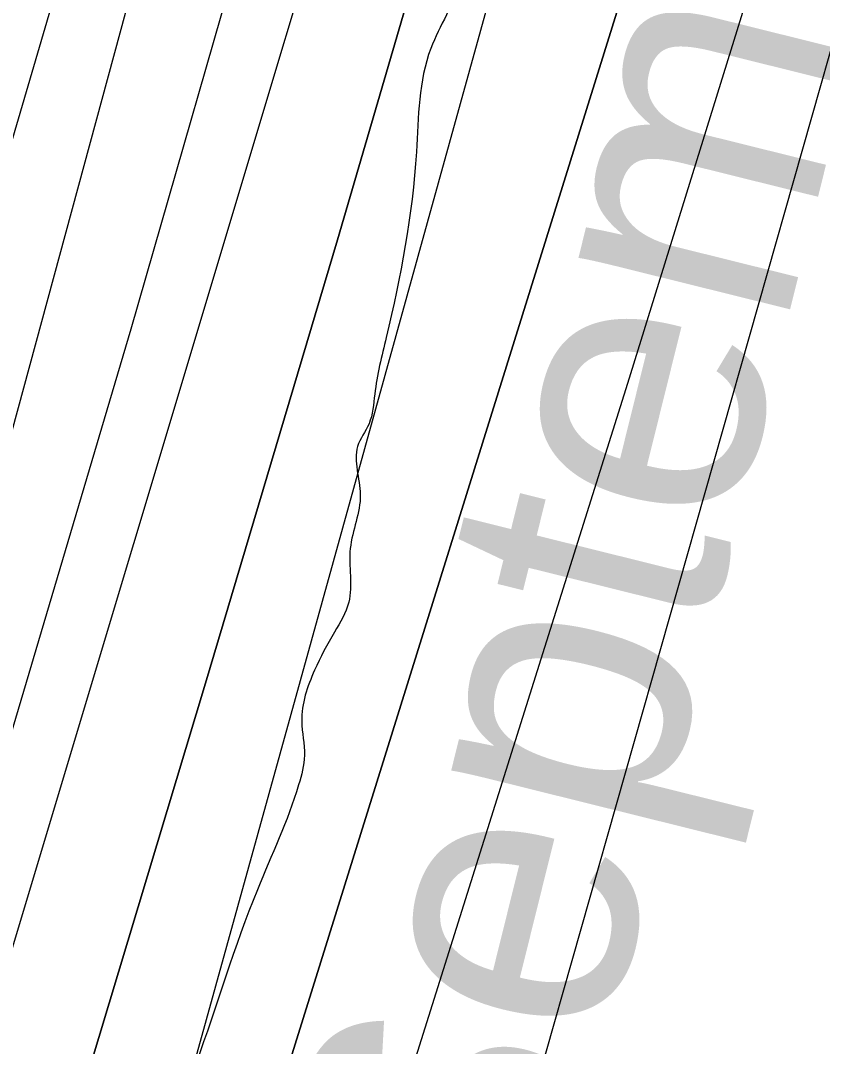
# Model space of a CAD drawing. Extents: x 3297716 to 3335574, y 688621 to 713991.
# Drawn here: x 3321452.1 to 3321686.8, y 698456.2 to 698756.3 of the extents above; entities that cross this region are included whole.
import ezdxf

# ---------------------------------------------------------------- set-up
doc = ezdxf.new("R2010")
doc.units = 0
for name, color, linetype in [('V-RIVR-EDGE', 7, 'Continuous'), ('V-RIVR-IDEN', 7, 'Continuous'), ('V-TOPO-DPTH', 7, 'Continuous'), ('V-TOPO-MINR', 7, 'Continuous'), ('V-TOPO-WATR', 7, 'Continuous')]:
    doc.layers.add(name, color=color, linetype=linetype)

msp = doc.modelspace()

# ---------------------------------------------------------------- linework, layer by layer
at = {"layer": 'V-RIVR-EDGE'}
msp.add_spline([(3321618.45, 701061.3), (3321639.17, 701040.92), (3321661.92, 701020.55), (3321674.32, 701007.67), (3321694.16, 700986.07), (3321717.72, 700957.41), (3321720.61, 700953.26), (3321724.75, 700950.76), (3321726.82, 700949.51), (3321730.12, 700946.19), (3321742.93, 700927.09), (3321753.65, 700905.93), (3321756.11, 700893.9), (3321759.81, 700884.36), (3321768.06, 700867.34), (3321776.73, 700853.23), (3321786.64, 700837.46), (3321794.49, 700827.9), (3321804.41, 700817.1), (3321812.69, 700810.04), (3321821.8, 700809.18), (3321830.09, 700806.68), (3321833.39, 700803.77), (3321835.87, 700798.79), (3321840.83, 700792.97), (3321849.52, 700787.56), (3321852, 700783.83), (3321866.46, 700765.14), (3321875.54, 700751.02), (3321880.08, 700741.06), (3321885.01, 700725.72), (3321889.55, 700717), (3321895.75, 700710.35), (3321901.94, 700699.15), (3321908.12, 700684.63), (3321912.22, 700664.31), (3321919.16, 700623.67), (3321922, 700598.79), (3321922.33, 700564.8), (3321921.8, 700517.55), (3321919.28, 700502.22), (3321912.99, 700476.13), (3321905.84, 700433.04), (3321899.49, 700379.59), (3321893.61, 700348.1), (3321887.31, 700316.2), (3321880.2, 700288.86), (3321874.74, 700259.03), (3321869.25, 700218.84), (3321863.73, 700164.56), (3321860.77, 700141.35), (3321859.51, 700133.9), (3321857.38, 700109.86), (3321857.72, 700080.85), (3321854.3, 700038.58), (3321847.95, 699987.61), (3321847.83, 699937.46), (3321848.6, 699913.83), (3321849.33, 699873.21), (3321853.78, 699830.51), (3321854.96, 699803.15), (3321853.26, 699786.99), (3321851.54, 699762.54), (3321847.36, 699747.63), (3321844.45, 699743.9), (3321843.17, 699728.57), (3321839.41, 699718.22), (3321831.1, 699708.71), (3321827.36, 699705.81), (3321826.94, 699701.67), (3321826.9, 699687.16), (3321823.15, 699678.88), (3321813.6, 699670.62), (3321798.66, 699664.44), (3321785.76, 699644.16), (3321779.93, 699632.57), (3321773.21, 699598.6), (3321768.1, 699540.58), (3321765.15, 699519.86), (3321762.59, 699492.93), (3321757.53, 699458.54), (3321751.27, 699439.49), (3321741.26, 699415.47), (3321732.08, 699391.04), (3321722.08, 699368.27), (3321716.24, 699354.61), (3321712.46, 699334.72), (3321711.17, 699313.17), (3321708.16, 699269.24), (3321710.2, 699258.88), (3321713.08, 699250.99), (3321718.86, 699240.62), (3321727.54, 699231.89), (3321733.75, 699226.9), (3321735.8, 699219.85), (3321729.5, 699186.29), (3321720.32, 699159.37), (3321709.07, 699134.53), (3321700.31, 699115.49), (3321685.36, 699100.6), (3321679.12, 699094.4), (3321674.96, 699087.37), (3321674.54, 699083.64), (3321670.34, 699063.75), (3321660.32, 699031.86), (3321651.17, 699018.62), (3321638.28, 699002.49), (3321632.02, 698987.58), (3321625.76, 698968.12), (3321619.46, 698936.22), (3321615.66, 698908.04), (3321607.29, 698875.32), (3321593.49, 698825.61), (3321583.49, 698805.33), (3321580.14, 698792.07), (3321580.11, 698777.57), (3321580.08, 698768.03), (3321572.16, 698748.16), (3321567.94, 698717.91), (3321559.1, 698663.64), (3321555.74, 698647.06), (3321554.07, 698638.36), (3321550.73, 698631.74), (3321551.53, 698617.65), (3321548.59, 698601.9), (3321548.13, 698586.15), (3321543.97, 698577.46), (3321538.14, 698566.28), (3321534.37, 698551.37), (3321535.17, 698541.42), (3321533.49, 698532.72), (3321521.4, 698502.08), (3321503.45, 698451.14), (3321490.53, 698421.75), (3321481.38, 698409.33), (3321476.81, 698403.96), (3321474.3, 698395.26), (3321466.79, 698374.55), (3321458.45, 698355.09), (3321454.28, 698343.91), (3321453.02, 698339.36), (3321455.92, 698336.45), (3321456.74, 698333.13), (3321454.65, 698329.4), (3321448.83, 698321.96), (3321440.11, 698313.69), (3321430.98, 698308.32), (3321420.6, 698301.3), (3321418.1, 698296.34), (3321412.68, 698284.33), (3321407.28, 698277.71), (3321395.61, 698252.46), (3321375.16, 698198.21), (3321359.31, 698158.46), (3321345.97, 698126.16), (3321337.19, 698093.85), (3321334.25, 698078.94), (3321334.23, 698070.24), (3321336.69, 698059.45), (3321328.74, 698032.12), (3321314.56, 697996.09), (3321306.62, 697968.76), (3321301.21, 697958.41), (3321293.31, 697951.38), (3321284.15, 697933.99), (3321274.57, 697915.37), (3321271.23, 697904.6), (3321272.45, 697893.82), (3321272.42, 697881.8), (3321266.57, 697862.33), (3321256.95, 697828.37), (3321254.44, 697817.6), (3321249.85, 697808.08), (3321241.51, 697787.79), (3321233.61, 697774.54), (3321226.53, 697762.13), (3321220.27, 697745.56), (3321216.1, 697733.97), (3321215.67, 697727.34), (3321217.73, 697725.67), (3321219.8, 697723.6), (3321219.37, 697718.62), (3321208.12, 697691.71), (3321197.7, 697668.11), (3321194.79, 697666.04), (3321191.06, 697666.05), (3321191.45, 697656.52), (3321188.95, 697651.55), (3321185.63, 697649.07), (3321180.24, 697647.84), (3321181.04, 697635.82), (3321179.37, 697630.85), (3321174.8, 697625.89), (3321172.29, 697619.26), (3321170.2, 697612.22), (3321164.33, 697585.71), (3321162.65, 697577.01), (3321158.92, 697575.78), (3321154.35, 697570.81), (3321148.51, 697557.56), (3321144.77, 697550.53), (3321143.91, 697539.34), (3321140.58, 697535.62), (3321134.77, 697529.41), (3321132.68, 697525.27), (3321128.5, 697509.53), (3321122.64, 697486.75), (3321103.06, 697447.42), (3321100.98, 697441.63), (3321100.95, 697432.92), (3321091.79, 697415.12), (3321084.3, 697404.36), (3321071.4, 697382.01), (3321064.34, 697376.64), (3321056.87, 697372.93), (3321048.14, 697363.42), (3321041.07, 697351), (3321031.9, 697332.37), (3321023.56, 697312.08), (3321015.63, 697288.06), (3321006.43, 697254.51), (3320994.76, 697229.67), (3320983.51, 697207.32), (3320979.36, 697203.6), (3320975.6, 697193.66), (3320968.09, 697172.54), (3320962.64, 697145.61), (3320955.95, 697122.42), (3320943.84, 697086.8), (3320940.48, 697069.4), (3320936.31, 697061.12), (3320926.34, 697048.71), (3320920.93, 697043.34), (3320909.64, 697002.33), (3320899.61, 696969.2), (3320887.51, 696935.24), (3320880.84, 696920.33), (3320879.58, 696912.46), (3320883.28, 696900.43), (3320882.85, 696894.63), (3320876.18, 696878.07), (3320871.56, 696854.04), (3320866.95, 696835.81), (3320859.86, 696815.94), (3320857.35, 696806.82), (3320853.17, 696794.4), (3320849.83, 696784.46), (3320847.3, 696766.64), (3320843.13, 696755.46), (3320836.06, 696746.78), (3320830.23, 696736.43), (3320825.62, 696714.06), (3320819.78, 696699.98), (3320814.39, 696700.82), (3320813.53, 696688.39), (3320798.51, 696648.22), (3320788.51, 696625.45), (3320782.7, 696621.73), (3320776.44, 696606.83), (3320773.11, 696599.38), (3320766.05, 696592.76), (3320752.32, 696573.31), (3320739.41, 696550.14), (3320720.25, 696512.05), (3320700.68, 696473.55), (3320668.58, 696401.51), (3320646.49, 696351.83), (3320619.82, 696291.38), (3320606.9, 696264.05), (3320587.72, 696216.85), (3320576.88, 696191.59), (3320559.79, 696152.26), (3320552.68, 696128.24), (3320546.41, 696106.29), (3320536.39, 696076.47), (3320526.77, 696040.43), (3320506.73, 695984.11), (3320462.47, 695850.34), (3320450.34, 695806.02), (3320441.99, 695784.08), (3320420.24, 695702.06), (3320413.95, 695672.23), (3320409.31, 695639.92), (3320408.02, 695624.17), (3320406.74, 695608.42), (3320408.37, 695594.32), (3320410.83, 695583.96), (3320416.18, 695571.92), (3320421.98, 695567.35), (3320430.26, 695563.18), (3320436.88, 695558.19), (3320439.76, 695552.38), (3320445.95, 695539.93), (3320448.82, 695529.15), (3320449.62, 695514.64), (3320448.35, 695507.18), (3320445.85, 695499.32), (3320439.61, 695490.63), (3320432.95, 695478.62), (3320425.04, 695464.14), (3320423.36, 695454.61), (3320416.68, 695438.87), (3320407.94, 695423.56), (3320400.05, 695416.95), (3320392.16, 695411.99), (3320377.64, 695405.4), (3320369.77, 695408.32), (3320357.76, 695410.42), (3320346.57, 695411.28), (3320320.43, 695400.15), (3320298.01, 695386.53), (3320249, 695343.13), (3320201.63, 695295.58), (3320188.34, 695286.49), (3320177.97, 695282.37), (3320168.43, 695279.5), (3320163.44, 695274.95), (3320158.02, 695258.8), (3320150.48, 695228.14), (3320140.07, 695207.45), (3320125.48, 695174.32), (3320115.05, 695149.48), (3320110.04, 695134.99), (3320108.37, 695129.6), (3320108.36, 695125.87), (3320112.48, 695115.91), (3320113.71, 695108.45), (3320113.28, 695102.65), (3320106.62, 695091.47), (3320104.12, 695086.92), (3320100.38, 695081.54), (3320098.3, 695077.82), (3320098.29, 695074.91), (3320104.89, 695063.71), (3320105.7, 695055.41), (3320108.15, 695041.32), (3320112.69, 695030.11), (3320122.19, 695016.41), (3320128.39, 695010.18), (3320133.76, 695004.36), (3320135.82, 694999.39), (3320135.81, 694993.17), (3320132.46, 694981.16), (3320110.39, 694941.42), (3320095, 694917.83), (3320080.04, 694902.95), (3320068.41, 694893.44), (3320055.95, 694881.45), (3320033.07, 694848.77), (3319991.89, 694787.94), (3319966.93, 694752.36), (3319939.88, 694710.15), (3319919.91, 694678.69), (3319900.35, 694647.24), (3319884.95, 694618.27), (3319831.21, 694511.88), (3319802.89, 694453.92), (3319782.47, 694411.28), (3319716.3, 694301.19), (3319680.91, 694240.35), (3319651.35, 694187.37), (3319580.16, 694059.05), (3319556.78, 694017.46)], degree=3, dxfattribs=at)
at = {"layer": 'V-TOPO-DPTH'}
for points in [[(3321836.59, 699266.36), (3321551.23, 698262.42), (3321549.37, 698255.96), (3321547.46, 698249.52), (3321545.49, 698243.09), (3321543.49, 698236.67), (3321539.97, 698225.6), (3321539.69, 698224.72), (3321539.14, 698222.97), (3321538.86, 698222.09), (3321536.98, 698216.08), (3321535.79, 698212.19), (3321534.65, 698208.28), (3321533.59, 698204.35), (3321532.57, 698200.41), (3321530.21, 698190.95), (3321528.1, 698182.25), (3321526.06, 698173.54), (3321524.12, 698164.81), (3321522.26, 698156.06), (3321471.97, 697912.84), (3321453.34, 697827.59)], [(3321836.59, 699266.36), (3321551.23, 698262.42), (3321549.37, 698255.96), (3321547.46, 698249.52), (3321545.49, 698243.09), (3321543.49, 698236.67), (3321539.97, 698225.6), (3321539.69, 698224.72), (3321539.14, 698222.97), (3321538.86, 698222.09), (3321536.98, 698216.08), (3321535.79, 698212.19), (3321534.65, 698208.28), (3321533.59, 698204.35), (3321532.57, 698200.41), (3321530.21, 698190.95), (3321528.1, 698182.25), (3321526.06, 698173.54), (3321524.12, 698164.81), (3321522.26, 698156.06), (3321471.97, 697912.84), (3321453.34, 697827.59)], [(3321251.64, 697786.6), (3321280.03, 697865.53), (3321308.01, 697944.6), (3321335.39, 698023.88), (3321362.37, 698103.3), (3321393.9, 698197.32), (3321404.65, 698229.89), (3321415.2, 698262.52), (3321425.46, 698295.24), (3321435.51, 698328.03), (3321506.24, 698562.54), (3321544.84, 698692.22), (3321582.83, 698822.08), (3321619.88, 698952.21), (3321656.31, 699082.51)], [(3321251.64, 697786.6), (3321280.03, 697865.53), (3321308.01, 697944.6), (3321335.39, 698023.88), (3321362.37, 698103.3), (3321393.9, 698197.32), (3321404.65, 698229.89), (3321415.2, 698262.52), (3321425.46, 698295.24), (3321435.51, 698328.03), (3321506.24, 698562.54), (3321544.84, 698692.22), (3321582.83, 698822.08), (3321619.88, 698952.21), (3321656.31, 699082.51)], [(3321297.91, 697759.34), (3321459.61, 698225.45), (3321463.2, 698235.95), (3321466.72, 698246.48), (3321470.14, 698257.04), (3321473.49, 698267.62), (3321681.89, 698936.28), (3321701.31, 699000.56), (3321719.98, 699065.06)], [(3321719.98, 699065.06), (3321701.31, 699000.56), (3321681.89, 698936.28), (3321473.49, 698267.62), (3321470.14, 698257.04), (3321466.72, 698246.48), (3321463.2, 698235.95), (3321459.61, 698225.45), (3321297.91, 697759.34)], [(3321591.97, 699057.3), (3321557.43, 698926.51), (3321521.76, 698796.03), (3321484.36, 698666.04), (3321445.82, 698536.37), (3321372.13, 698294.35), (3321369.53, 698285.95), (3321366.86, 698277.57), (3321364.11, 698269.21), (3321361.3, 698260.88), (3321234.24, 697890.05), (3321210.69, 697821.93)]]:
    msp.add_lwpolyline(points, dxfattribs=at)
at = {"layer": 'V-TOPO-MINR'}
for points in [[(3321639.73, 699336.99), (3321373.64, 698356.65), (3321370.2, 698344.19), (3321366.68, 698331.76), (3321363.04, 698319.36), (3321359.33, 698306.98), (3321352.27, 698283.84), (3321351.78, 698282.26), (3321351.52, 698281.47), (3321351.26, 698280.69), (3321343.06, 698256.67), (3321338.66, 698243.89), (3321334.21, 698231.13), (3321329.7, 698218.39), (3321325.14, 698205.67), (3321087.49, 697547.79)], [(3321738.55, 699301.03), (3321462.88, 698306.89), (3321460.32, 698297.82), (3321457.7, 698288.77), (3321454.99, 698279.74), (3321452.23, 698270.73), (3321446.91, 698253.66), (3321446.62, 698252.73), (3321446.3, 698251.81), (3321441.8, 698238.72), (3321439.38, 698231.72), (3321436.92, 698224.73), (3321434.44, 698217.75), (3321431.92, 698210.78), (3321179.81, 697516.92)], [(3321836.59, 699266.36), (3321551.23, 698262.42), (3321549.37, 698255.96), (3321547.46, 698249.52), (3321545.49, 698243.09), (3321543.49, 698236.67), (3321539.97, 698225.6), (3321539.69, 698224.72), (3321539.14, 698222.97), (3321538.86, 698222.09), (3321536.98, 698216.08), (3321535.79, 698212.19), (3321534.65, 698208.28), (3321533.59, 698204.35), (3321532.57, 698200.41), (3321530.21, 698190.95), (3321528.1, 698182.25), (3321526.06, 698173.54), (3321524.12, 698164.81), (3321522.26, 698156.06), (3321471.97, 697912.84), (3321453.34, 697827.59)], [(3321662.87, 699195.38), (3321396.2, 698307.2), (3321390.79, 698289.5), (3321385.25, 698271.84), (3321379.52, 698254.24), (3321373.67, 698236.68), (3321185, 697680.06)], [(3321559.35, 699105.21), (3321521.93, 698971.52), (3321483.83, 698838.03), (3321444.71, 698704.83), (3321404.91, 698571.83), (3321339.92, 698357.61), (3321329.88, 698324.91), (3321319.7, 698292.25), (3321309.31, 698259.66), (3321298.77, 698227.11), (3321271.28, 698143.15), (3321246.63, 698068.75), (3321221.62, 697994.46), (3321196.08, 697920.36), (3321170.18, 697846.38), (3321059.57, 697534.01)], [(3321761.57, 699091.82), (3321729.75, 698981.07), (3321697.28, 698870.51), (3321663.84, 698760.24), (3321629.74, 698650.17), (3321516.43, 698290.04), (3321507.94, 698263.16), (3321499.39, 698236.31), (3321490.76, 698209.47), (3321482.09, 698182.66), (3321433.06, 698031.82), (3321400.9, 697932.64), (3321368.83, 697833.43)], [(3321719.98, 699065.06), (3321701.31, 699000.56), (3321681.89, 698936.28), (3321473.49, 698267.62), (3321470.14, 698257.04), (3321466.72, 698246.48), (3321463.2, 698235.95), (3321459.61, 698225.45), (3321297.91, 697759.34)], [(3321591.97, 699057.3), (3321557.43, 698926.51), (3321521.76, 698796.03), (3321484.36, 698666.04), (3321445.82, 698536.37), (3321372.13, 698294.35), (3321369.53, 698285.95), (3321366.86, 698277.57), (3321364.11, 698269.21), (3321361.3, 698260.88), (3321234.24, 697890.05), (3321210.69, 697821.93)]]:
    msp.add_lwpolyline(points, dxfattribs=at)
at = {"layer": 'V-TOPO-WATR'}
msp.add_lwpolyline([(3321656.31, 699082.51), (3321619.88, 698952.21), (3321582.83, 698822.08), (3321544.84, 698692.22), (3321506.24, 698562.54), (3321435.51, 698328.03), (3321425.46, 698295.24), (3321415.2, 698262.52), (3321404.65, 698229.89), (3321393.9, 698197.32), (3321362.37, 698103.3), (3321335.39, 698023.88), (3321308.01, 697944.6), (3321280.03, 697865.53), (3321251.64, 697786.6)], dxfattribs=at)

# ---------------------------------------------------------------- texts
at = {"layer": 'V-RIVR-IDEN'}
msp.add_text('September ', height=83, rotation=76.0554, dxfattribs=at).set_placement((3321605.53, 698382.88))

doc.saveas('drawing.dxf')
